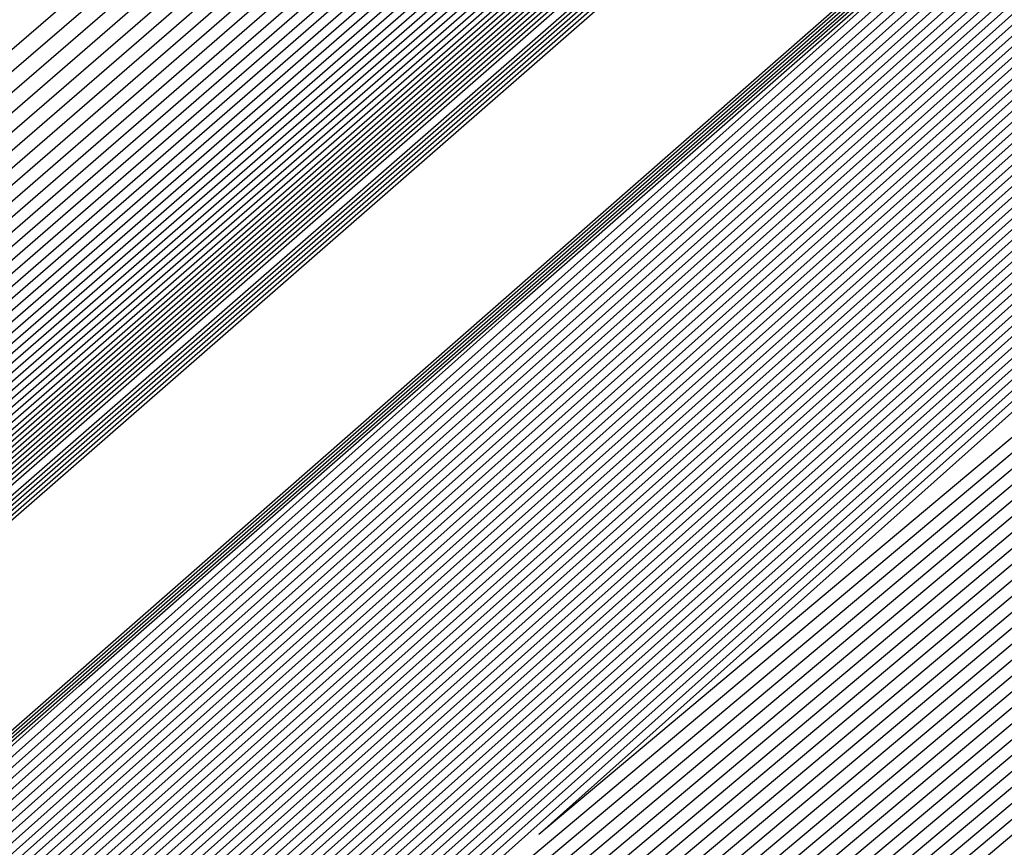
# Model space of a CAD drawing. Extents: x 3249832 to 3255657, y 13789405 to 13793316.
# Tile 687 of 1056: x 3253203.916 to 3253204.177, y 13791253.551 to 13791253.771. Entities that reach past the tile are written whole.
import ezdxf

# ---------------------------------------------------------------- set-up
doc = ezdxf.new("R2010")
doc.units = 0
doc.header["$LTSCALE"] = 100
doc.header["$MEASUREMENT"] = 0
for name, color, linetype in [('GRATIO_03231_CON', 1, 'CONTINUOUS'), ('GRATIO_0323_ICON', 1, 'CONTINUOUS'), ('TARGETS_EAST', 7, 'CONTINUOUS')]:
    doc.layers.add(name, color=color, linetype=linetype)

# ---------------------------------------------------------------- blocks, each defined once
blk = doc.blocks.new('Gratio_032316_contours')
at = {"layer": 'GRATIO_03231_CON', "color": 1, "linetype": 'Continuous', "flags": 128}
for points in [[(3253179.55027, 13791232.39503), (3253186.87441, 13791238.77001), (3253201.4775, 13791251.51898), (3253219.20823, 13791267.00714), (3253234.45763, 13791280.32933), (3253243.00028, 13791287.79153), (3253246.14511, 13791290.5444), (3253246.5846, 13791290.94974), (3253247.02187, 13791291.379), (3253250.20254, 13791294.24212), (3253258.88285, 13791301.95866), (3253274.44262, 13791315.73867), (3253292.7559, 13791331.95413), (3253308.32028, 13791345.76753)], [(3253180.16544, 13791232.93802), (3253187.28488, 13791239.13155), (3253201.72516, 13791251.73678), (3253219.33902, 13791267.12228), (3253234.51314, 13791280.37862), (3253243.01644, 13791287.80647), (3253246.14668, 13791290.54676), (3253246.58389, 13791290.95054), (3253247.01645, 13791291.37639), (3253250.16633, 13791294.21318), (3253258.7639, 13791301.85732), (3253274.17605, 13791315.50724), (3253292.31584, 13791331.56933), (3253307.73285, 13791345.25198)], [(3253180.78061, 13791233.481), (3253187.69534, 13791239.49309), (3253201.97282, 13791251.95458), (3253219.46981, 13791267.23741), (3253234.56866, 13791280.42791), (3253243.03259, 13791287.8214), (3253246.14825, 13791290.54912), (3253246.58317, 13791290.95133), (3253247.01103, 13791291.37378), (3253250.13013, 13791294.18424), (3253258.64495, 13791301.75599), (3253273.90947, 13791315.27582), (3253291.87577, 13791331.18453), (3253307.14542, 13791344.73643)], [(3253181.39578, 13791234.02399), (3253188.1058, 13791239.85463), (3253202.22048, 13791252.17237), (3253219.6006, 13791267.35254), (3253234.62418, 13791280.4772), (3253243.04874, 13791287.83633), (3253246.14982, 13791290.55149), (3253246.58246, 13791290.95213), (3253247.00561, 13791291.37117), (3253250.09393, 13791294.15529), (3253258.526, 13791301.65465), (3253273.6429, 13791315.0444), (3253291.4357, 13791330.79973), (3253306.55799, 13791344.22088)], [(3253182.62612, 13791235.10996), (3253188.92672, 13791240.5777), (3253202.71581, 13791252.60797), (3253219.86218, 13791267.58281), (3253234.73522, 13791280.57579), (3253243.08105, 13791287.8662), (3253246.15297, 13791290.55621), (3253246.58103, 13791290.95372), (3253246.99477, 13791291.36594), (3253250.02153, 13791294.09741), (3253258.2881, 13791301.45198), (3253273.10975, 13791314.58156), (3253290.55557, 13791330.03014), (3253305.38313, 13791343.18978)], [(3253183.24129, 13791235.65295), (3253189.33718, 13791240.93924), (3253202.96347, 13791252.82577), (3253219.99297, 13791267.69794), (3253234.79073, 13791280.62508), (3253243.0972, 13791287.88113), (3253246.15454, 13791290.55858), (3253246.58032, 13791290.95452), (3253246.98935, 13791291.36333), (3253249.98532, 13791294.06847), (3253258.16915, 13791301.35065), (3253272.84317, 13791314.35013), (3253290.11551, 13791329.64534), (3253304.7957, 13791342.67423)], [(3253189.74764, 13791241.30078), (3253203.21113, 13791253.04357), (3253220.12376, 13791267.81308), (3253234.84625, 13791280.67437), (3253243.11336, 13791287.89607), (3253246.15611, 13791290.56094), (3253246.57961, 13791290.95531), (3253246.98393, 13791291.36072), (3253249.94912, 13791294.03953), (3253258.05019, 13791301.24931), (3253272.5766, 13791314.11871), (3253289.67544, 13791329.26055), (3253304.20827, 13791342.15868)], [(3253190.1581, 13791241.66232), (3253203.45879, 13791253.26136), (3253220.25455, 13791267.92821), (3253234.90177, 13791280.72366), (3253243.12951, 13791287.911), (3253246.15768, 13791290.5633), (3253246.57889, 13791290.95611), (3253246.97851, 13791291.35811), (3253249.91292, 13791294.01058), (3253257.93124, 13791301.14798), (3253272.31002, 13791313.88729), (3253289.23538, 13791328.87575), (3253303.62084, 13791341.64313)], [(3253190.97902, 13791242.38539), (3253203.95411, 13791253.69696), (3253220.51613, 13791268.15847), (3253235.01281, 13791280.82224), (3253243.16182, 13791287.94087), (3253246.16082, 13791290.56803), (3253246.57747, 13791290.9577), (3253246.96767, 13791291.35288), (3253249.84051, 13791293.9527), (3253257.69334, 13791300.94531), (3253271.77687, 13791313.42445), (3253288.35525, 13791328.10615), (3253302.44598, 13791340.61203)], [(3253191.38948, 13791242.74693), (3253204.20177, 13791253.91476), (3253220.64692, 13791268.27361), (3253235.06832, 13791280.87154), (3253243.17797, 13791287.9558), (3253246.1624, 13791290.57039), (3253246.57675, 13791290.9585), (3253246.96225, 13791291.35027), (3253249.80431, 13791293.92376), (3253257.57439, 13791300.84397), (3253271.51029, 13791313.19303), (3253287.91518, 13791327.72135), (3253301.85855, 13791340.09648)], [(3253191.79994, 13791243.10847), (3253204.44943, 13791254.13256), (3253220.77772, 13791268.38874), (3253235.12384, 13791280.92083), (3253243.19412, 13791287.97073), (3253246.16397, 13791290.57276), (3253246.57604, 13791290.95929), (3253246.95683, 13791291.34766), (3253249.76811, 13791293.89481), (3253257.45544, 13791300.74264), (3253271.24372, 13791312.9616), (3253287.47511, 13791327.33655), (3253301.27112, 13791339.58093)], [(3253192.2104, 13791243.47001), (3253204.69709, 13791254.35035), (3253220.90851, 13791268.50387), (3253235.17936, 13791280.97012), (3253243.21028, 13791287.98567), (3253246.16554, 13791290.57512), (3253246.57533, 13791290.96009), (3253246.95142, 13791291.34505), (3253249.73191, 13791293.86587), (3253257.33649, 13791300.6413), (3253270.97714, 13791312.73018), (3253287.03505, 13791326.95176), (3253300.68369, 13791339.06538)], [(3253193.03132, 13791244.19308), (3253205.19242, 13791254.78595), (3253221.17009, 13791268.73414), (3253235.29039, 13791281.0687), (3253243.24258, 13791288.01553), (3253246.16868, 13791290.57985), (3253246.5739, 13791290.96168), (3253246.94058, 13791291.33982), (3253249.6595, 13791293.80799), (3253257.09858, 13791300.43863), (3253270.44399, 13791312.26734), (3253286.15492, 13791326.18216), (3253299.50883, 13791338.03428)], [(3253193.44178, 13791244.55462), (3253205.44008, 13791255.00375), (3253221.30088, 13791268.84927), (3253235.34591, 13791281.11799), (3253243.25874, 13791288.03047), (3253246.17025, 13791290.58221), (3253246.57319, 13791290.96248), (3253246.93516, 13791291.33721), (3253249.6233, 13791293.77904), (3253256.97963, 13791300.3373), (3253270.17741, 13791312.03592), (3253285.71485, 13791325.79737), (3253298.92139, 13791337.51873)], [(3253193.85224, 13791244.91616), (3253205.68774, 13791255.22155), (3253221.43167, 13791268.9644), (3253235.40143, 13791281.16728), (3253243.27489, 13791288.0454), (3253246.17182, 13791290.58457), (3253246.57247, 13791290.96327), (3253246.92974, 13791291.3346), (3253249.5871, 13791293.7501), (3253256.86068, 13791300.23596), (3253269.91084, 13791311.8045), (3253285.27479, 13791325.41257), (3253298.33396, 13791337.00318)], [(3253194.2627, 13791245.2777), (3253205.9354, 13791255.43934), (3253221.56246, 13791269.07954), (3253235.45695, 13791281.21658), (3253243.29104, 13791288.06033), (3253246.17339, 13791290.58694), (3253246.57176, 13791290.96407), (3253246.92432, 13791291.33198), (3253249.55089, 13791293.72116), (3253256.74173, 13791300.13463), (3253269.64426, 13791311.57307), (3253284.83472, 13791325.02777), (3253297.74653, 13791336.48763)], [(3253195.08362, 13791246.00077), (3253206.43072, 13791255.87494), (3253221.82404, 13791269.3098), (3253235.56798, 13791281.31516), (3253243.32335, 13791288.0902), (3253246.17654, 13791290.59166), (3253246.57033, 13791290.96566), (3253246.91348, 13791291.32676), (3253249.47849, 13791293.66327), (3253256.50383, 13791299.93196), (3253269.11111, 13791311.11023), (3253283.95459, 13791324.25817), (3253296.57167, 13791335.45653)], [(3253195.49408, 13791246.36231), (3253206.67838, 13791256.09274), (3253221.95483, 13791269.42494), (3253235.6235, 13791281.36445), (3253243.3395, 13791288.10513), (3253246.17811, 13791290.59402), (3253246.56962, 13791290.96646), (3253246.90806, 13791291.32415), (3253249.44229, 13791293.63433), (3253256.38488, 13791299.83062), (3253268.84454, 13791310.87881), (3253283.51452, 13791323.87338), (3253295.98424, 13791334.94098)], [(3253195.90454, 13791246.72385), (3253206.92604, 13791256.31054), (3253222.08562, 13791269.54007), (3253235.67902, 13791281.41374), (3253243.35566, 13791288.12007), (3253246.17968, 13791290.59639), (3253246.56891, 13791290.96725), (3253246.90264, 13791291.32154), (3253249.40609, 13791293.60539), (3253256.26593, 13791299.72929), (3253268.57796, 13791310.64739), (3253283.07446, 13791323.48858), (3253295.39681, 13791334.42543)], [(3253196.31501, 13791247.08539), (3253207.1737, 13791256.52833), (3253222.21641, 13791269.6552), (3253235.73454, 13791281.46303), (3253243.37181, 13791288.135), (3253246.18125, 13791290.59875), (3253246.56819, 13791290.96805), (3253246.89722, 13791291.31892), (3253249.36988, 13791293.57645), (3253256.14697, 13791299.62795), (3253268.31138, 13791310.41597), (3253282.63439, 13791323.10378), (3253294.80938, 13791333.90988)], [(3253197.13593, 13791247.80846), (3253207.66903, 13791256.96393), (3253222.47799, 13791269.88547), (3253235.84557, 13791281.56162), (3253243.40412, 13791288.16487), (3253246.18439, 13791290.60348), (3253246.56677, 13791290.96964), (3253246.88638, 13791291.3137), (3253249.29748, 13791293.51856), (3253255.90907, 13791299.42528), (3253267.77823, 13791309.95312), (3253281.75426, 13791322.33419), (3253293.63452, 13791332.87878)], [(3253197.54639, 13791248.17), (3253207.91669, 13791257.18173), (3253222.60878, 13791270.0006), (3253235.90109, 13791281.61091), (3253243.42027, 13791288.1798), (3253246.18596, 13791290.60584), (3253246.56605, 13791290.97044), (3253246.88096, 13791291.31109), (3253249.26128, 13791293.48962), (3253255.79012, 13791299.32395), (3253267.51166, 13791309.7217), (3253281.31419, 13791321.94939), (3253293.04709, 13791332.36323), (3253299.24948, 13791337.92415)], [(3253197.95685, 13791248.53154), (3253208.16435, 13791257.39953), (3253222.73957, 13791270.11573), (3253235.95661, 13791281.6602), (3253243.43643, 13791288.19473), (3253246.18754, 13791290.6082), (3253246.56534, 13791290.97123), (3253246.87554, 13791291.30847), (3253249.22507, 13791293.46068), (3253255.67117, 13791299.22261), (3253267.24508, 13791309.49028), (3253280.87413, 13791321.56459), (3253292.45966, 13791331.84768), (3253298.58416, 13791337.33876)], [(3253198.36731, 13791248.89308), (3253208.41201, 13791257.61732), (3253222.87037, 13791270.23087), (3253236.01213, 13791281.70949), (3253243.45258, 13791288.20967), (3253246.18911, 13791290.61057), (3253246.56463, 13791290.97203), (3253246.87012, 13791291.30586), (3253249.18887, 13791293.43173), (3253255.55222, 13791299.12128), (3253266.9785, 13791309.25886), (3253280.43407, 13791321.17979), (3253291.87223, 13791331.33213), (3253297.91884, 13791336.75338)], [(3253199.18823, 13791249.61615), (3253208.90733, 13791258.05292), (3253223.13195, 13791270.46113), (3253236.12316, 13791281.80807), (3253243.48489, 13791288.23953), (3253246.19225, 13791290.61529), (3253246.5632, 13791290.97362), (3253246.85928, 13791291.30064), (3253249.11647, 13791293.37385), (3253255.31432, 13791298.91861), (3253266.44535, 13791308.79601), (3253279.55394, 13791320.4102), (3253290.69737, 13791330.30103), (3253296.5882, 13791335.58261)], [(3253199.59869, 13791249.97769), (3253209.15499, 13791258.27072), (3253223.26274, 13791270.57626), (3253236.17868, 13791281.85736), (3253243.50104, 13791288.25447), (3253246.19382, 13791290.61766), (3253246.56249, 13791290.97442), (3253246.85386, 13791291.29803), (3253249.08026, 13791293.34491), (3253255.19536, 13791298.81727), (3253266.17878, 13791308.56459), (3253279.11387, 13791320.0254), (3253290.10994, 13791329.78548), (3253295.92288, 13791334.99723)], [(3253200.00915, 13791250.33923), (3253209.40265, 13791258.48852), (3253223.39353, 13791270.6914), (3253236.2342, 13791281.90666), (3253243.51719, 13791288.2694), (3253246.19539, 13791290.62002), (3253246.56177, 13791290.97521), (3253246.84844, 13791291.29541), (3253249.04406, 13791293.31596), (3253255.07641, 13791298.71594), (3253265.9122, 13791308.33317), (3253278.6738, 13791319.6406), (3253289.52251, 13791329.26993), (3253295.25756, 13791334.41184)], [(3253200.41961, 13791250.70077), (3253209.65031, 13791258.70631), (3253223.52432, 13791270.80653), (3253236.28972, 13791281.95595), (3253243.53335, 13791288.28434), (3253246.19696, 13791290.62238), (3253246.56106, 13791290.97601), (3253246.84302, 13791291.2928), (3253249.00786, 13791293.28702), (3253254.95746, 13791298.6146), (3253265.64563, 13791308.10175), (3253278.23374, 13791319.25581), (3253288.93508, 13791328.75438), (3253294.59224, 13791333.82646)], [(3253201.24053, 13791251.42384), (3253210.14563, 13791259.14191), (3253223.7859, 13791271.0368), (3253236.40075, 13791282.05453), (3253243.56565, 13791288.3142), (3253246.20011, 13791290.62711), (3253246.55963, 13791290.9776), (3253246.83219, 13791291.28758), (3253248.93546, 13791293.22914), (3253254.71956, 13791298.41193), (3253265.11248, 13791307.63891), (3253277.35361, 13791318.48621), (3253287.76022, 13791327.72328), (3253293.2616, 13791332.65569)], [(3253201.65099, 13791251.78538), (3253210.3933, 13791259.35971), (3253223.91669, 13791271.15193), (3253236.45627, 13791282.10382), (3253243.58181, 13791288.32914), (3253246.20168, 13791290.62947), (3253246.55892, 13791290.9784), (3253246.82677, 13791291.28496), (3253248.89925, 13791293.20019), (3253254.60061, 13791298.3106), (3253264.8459, 13791307.40749), (3253276.91354, 13791318.10141), (3253287.17279, 13791327.20773)], [(3253215.27891, 13791264.12388), (3253208.32754, 13791257.89481), (3253202.31158, 13791252.48555), (3253202.06145, 13791252.14692), (3253210.64096, 13791259.57751), (3253224.04748, 13791271.26706)], [(3253216.27123, 13791264.99994), (3253209.15191, 13791258.62312), (3253202.92675, 13791253.02854), (3253202.47191, 13791252.50846), (3253210.88862, 13791259.7953), (3253224.17827, 13791271.38219)]]:
    blk.add_lwpolyline(points, dxfattribs=at)
at = {"layer": 'GRATIO_03231_CON', "color": 5, "linetype": 'Continuous', "flags": 128}
for points in [[(3253178.31993, 13791231.30905), (3253186.05349, 13791238.04694), (3253200.98218, 13791251.08338), (3253218.94665, 13791266.77688), (3253234.34659, 13791280.23075), (3253242.96798, 13791287.76167), (3253246.14197, 13791290.53967), (3253246.58603, 13791290.94815), (3253247.02107, 13791291.37394), (3253250.18182, 13791294.2177), (3253258.80647, 13791301.88356), (3253274.26937, 13791315.56557), (3253292.48955, 13791331.61762), (3253308.02221, 13791345.18354)], [(3253177.70476, 13791230.76607), (3253185.64303, 13791237.6854), (3253200.73452, 13791250.86558), (3253218.81586, 13791266.66175), (3253234.29107, 13791280.18146), (3253242.95182, 13791287.74673), (3253246.1404, 13791290.53731), (3253246.58674, 13791290.94735), (3253247.01436, 13791291.36584), (3253250.12102, 13791294.16091), (3253258.59804, 13791301.69555), (3253273.79626, 13791315.14336), (3253291.70456, 13791330.92064), (3253306.97134, 13791344.25434)], [(3253177.08958, 13791230.22308), (3253185.23257, 13791237.32386), (3253200.48686, 13791250.64779), (3253218.68507, 13791266.54661), (3253234.23556, 13791280.13216), (3253242.93567, 13791287.7318), (3253246.13883, 13791290.53495), (3253246.58745, 13791290.94656), (3253247.00766, 13791291.35773), (3253250.06022, 13791294.10413), (3253258.38961, 13791301.50754), (3253273.32314, 13791314.72115), (3253290.91956, 13791330.22366), (3253305.92046, 13791343.32515)], [(3253176.47441, 13791229.68009), (3253184.82211, 13791236.96232), (3253200.23919, 13791250.42999), (3253218.55428, 13791266.43148), (3253234.18004, 13791280.08287), (3253242.91952, 13791287.71687), (3253246.13725, 13791290.53258), (3253246.58817, 13791290.94576), (3253247.00095, 13791291.34963), (3253249.99942, 13791294.04734), (3253258.18118, 13791301.31953), (3253272.85003, 13791314.29894), (3253290.13456, 13791329.52668), (3253304.86958, 13791342.39595)], [(3253175.24407, 13791228.59412), (3253184.00119, 13791236.23925), (3253199.74387, 13791249.99439), (3253218.2927, 13791266.20121), (3253234.069, 13791279.98429), (3253242.88721, 13791287.687), (3253246.13411, 13791290.52786), (3253246.58959, 13791290.94417), (3253246.98754, 13791291.33342), (3253249.87782, 13791293.93376), (3253257.76432, 13791300.94351), (3253271.9038, 13791313.45451), (3253288.56457, 13791328.13272), (3253302.76783, 13791340.53756)], [(3253196.57706, 13791247.03615), (3253203.47105, 13791253.1938), (3253218.75951, 13791266.60126), (3253234.06971, 13791279.98413), (3253242.88772, 13791287.68662), (3253246.13462, 13791290.52731), (3253246.59031, 13791290.94338), (3253246.98083, 13791291.32532), (3253249.81702, 13791293.87697), (3253257.55589, 13791300.7555), (3253271.43068, 13791313.0323), (3253287.77957, 13791327.43574), (3253301.71695, 13791339.60837)], [(3253196.71057, 13791247.15254), (3253203.58621, 13791253.29381), (3253218.83398, 13791266.66558), (3253234.10345, 13791280.01283), (3253242.89801, 13791287.6948), (3253246.13636, 13791290.52784), (3253246.59102, 13791290.94258), (3253246.97413, 13791291.31721), (3253249.75622, 13791293.82018), (3253257.34746, 13791300.56749), (3253270.95757, 13791312.61009), (3253286.99457, 13791326.73875), (3253300.66608, 13791338.67918)], [(3253196.84408, 13791247.26894), (3253203.70137, 13791253.39382), (3253218.90845, 13791266.7299), (3253234.13718, 13791280.04153), (3253242.9083, 13791287.70297), (3253246.13809, 13791290.52836), (3253246.59174, 13791290.94178), (3253246.96742, 13791291.30911), (3253249.69542, 13791293.76339), (3253257.13903, 13791300.37948), (3253270.48445, 13791312.18788), (3253286.20957, 13791326.04177), (3253299.6152, 13791337.74998)], [(3253197.11109, 13791247.50174), (3253203.93169, 13791253.59384), (3253219.0574, 13791266.85855), (3253234.20465, 13791280.09892), (3253242.92888, 13791287.71932), (3253246.14156, 13791290.52941), (3253246.59316, 13791290.94019), (3253246.95401, 13791291.2929), (3253249.57383, 13791293.64981), (3253256.72217, 13791300.00346), (3253269.53822, 13791311.34346), (3253284.63958, 13791324.64781), (3253297.51345, 13791335.89159)], [(3253197.2446, 13791247.61813), (3253204.04685, 13791253.69384), (3253219.13187, 13791266.92287), (3253234.23839, 13791280.12762), (3253242.93918, 13791287.72749), (3253246.1433, 13791290.52994), (3253246.59388, 13791290.9394), (3253246.9473, 13791291.28479), (3253249.51303, 13791293.59302), (3253256.51374, 13791299.81545), (3253269.06511, 13791310.92125), (3253283.85458, 13791323.95083), (3253296.46257, 13791334.9624)], [(3253197.37811, 13791247.73453), (3253204.16201, 13791253.79385), (3253219.20635, 13791266.98719), (3253234.27212, 13791280.15631), (3253242.94947, 13791287.73567), (3253246.14503, 13791290.53046), (3253246.59459, 13791290.9386), (3253246.9406, 13791291.27669), (3253249.45223, 13791293.53623), (3253256.30531, 13791299.62744), (3253268.59199, 13791310.49904), (3253283.06958, 13791323.25385), (3253295.41169, 13791334.0332)], [(3253197.51162, 13791247.85093), (3253204.27717, 13791253.89386), (3253219.28082, 13791267.05151), (3253234.30586, 13791280.18501), (3253242.95976, 13791287.74384), (3253246.14676, 13791290.53099), (3253246.5953, 13791290.9378), (3253246.93389, 13791291.26859), (3253249.39143, 13791293.47944), (3253256.09688, 13791299.43942), (3253268.11888, 13791310.07683), (3253282.28459, 13791322.55687), (3253294.36082, 13791333.10401)], [(3253197.77863, 13791248.08372), (3253204.50749, 13791254.09388), (3253219.42977, 13791267.18016), (3253234.37333, 13791280.2424), (3253242.98034, 13791287.76019), (3253246.15023, 13791290.53204), (3253246.59673, 13791290.93621), (3253246.92048, 13791291.25238), (3253249.26983, 13791293.36586), (3253255.68002, 13791299.0634), (3253267.17265, 13791309.2324), (3253280.71459, 13791321.16291), (3253292.25906, 13791331.24562), (3253298.86322, 13791336.86351)], [(3253197.91214, 13791248.20012), (3253204.62265, 13791254.19388), (3253219.50424, 13791267.24448), (3253234.40706, 13791280.2711), (3253242.99064, 13791287.76837), (3253246.15197, 13791290.53257), (3253246.59744, 13791290.93542), (3253246.91378, 13791291.24427), (3253249.20903, 13791293.30907), (3253255.47159, 13791298.87539), (3253266.69953, 13791308.81019), (3253279.9296, 13791320.46593), (3253291.20819, 13791330.31643), (3253297.66843, 13791335.81202)], [(3253198.04565, 13791248.31651), (3253204.73781, 13791254.29389), (3253219.57872, 13791267.3088), (3253234.4408, 13791280.2998), (3253243.00093, 13791287.77654), (3253246.1537, 13791290.53309), (3253246.59816, 13791290.93462), (3253246.90707, 13791291.23617), (3253249.14823, 13791293.25228), (3253255.26316, 13791298.68738), (3253266.22642, 13791308.38798), (3253279.1446, 13791319.76895), (3253290.15731, 13791329.38723), (3253296.47364, 13791334.76054)], [(3253198.17916, 13791248.43291), (3253204.85297, 13791254.3939), (3253219.65319, 13791267.37312), (3253234.47453, 13791280.32849), (3253243.01122, 13791287.78471), (3253246.15544, 13791290.53362), (3253246.59887, 13791290.93382), (3253246.90036, 13791291.22806), (3253249.08743, 13791293.19549), (3253255.05473, 13791298.49937), (3253265.7533, 13791307.96577), (3253278.3596, 13791319.07197), (3253289.10643, 13791328.45804), (3253295.27885, 13791333.70905)], [(3253198.44617, 13791248.6657), (3253205.08329, 13791254.59392), (3253219.80214, 13791267.50177), (3253234.542, 13791280.38589), (3253243.0318, 13791287.80106), (3253246.15891, 13791290.53467), (3253246.6003, 13791290.93223), (3253246.88695, 13791291.21186), (3253248.96583, 13791293.08191), (3253254.63787, 13791298.12335), (3253264.80707, 13791307.12135), (3253276.7896, 13791317.678), (3253287.00468, 13791326.59965), (3253292.88927, 13791331.60608), (3253295.95133, 13791334.07094)], [(3253198.57968, 13791248.7821), (3253205.19845, 13791254.69392), (3253219.87661, 13791267.56609), (3253234.57574, 13791280.41459), (3253243.04209, 13791287.80924), (3253246.16064, 13791290.53519), (3253246.60101, 13791290.93144), (3253246.88025, 13791291.20375), (3253248.90503, 13791293.02512), (3253254.42944, 13791297.93534), (3253264.33396, 13791306.69914), (3253276.00461, 13791316.98102), (3253285.9538, 13791325.67045), (3253291.69448, 13791330.55459), (3253294.7416, 13791333.01142)], [(3253198.71319, 13791248.8985), (3253205.31361, 13791254.79393), (3253219.95108, 13791267.63041), (3253234.60947, 13791280.44328), (3253243.05239, 13791287.81741), (3253246.16237, 13791290.53572), (3253246.60172, 13791290.93064), (3253246.87354, 13791291.19565), (3253248.84423, 13791292.96834), (3253254.22101, 13791297.74733), (3253263.86084, 13791306.27693), (3253275.21961, 13791316.28404), (3253284.90293, 13791324.74126), (3253290.49969, 13791329.50311), (3253293.53187, 13791331.9519)], [(3253198.8467, 13791249.0149), (3253205.42877, 13791254.89394), (3253220.02556, 13791267.69473), (3253234.64321, 13791280.47198), (3253243.06268, 13791287.82558), (3253246.16411, 13791290.53624), (3253246.60244, 13791290.92984), (3253246.86684, 13791291.18754), (3253248.78343, 13791292.91155), (3253254.01258, 13791297.55932), (3253263.38773, 13791305.85472), (3253274.43461, 13791315.58706), (3253283.85205, 13791323.81207), (3253289.3049, 13791328.45162), (3253292.32214, 13791330.89237), (3253295.39879, 13791333.38715)], [(3253199.11371, 13791249.24769), (3253205.65909, 13791255.09396), (3253220.17451, 13791267.82338), (3253234.71068, 13791280.52937), (3253243.08326, 13791287.84193), (3253246.16758, 13791290.53729), (3253246.60386, 13791290.92825), (3253246.85342, 13791291.17133), (3253248.66183, 13791292.79797), (3253253.59572, 13791297.1833), (3253262.4415, 13791305.01029), (3253272.86462, 13791314.1931), (3253281.7503, 13791321.95368), (3253286.91532, 13791326.34865), (3253289.90268, 13791328.77333), (3253293.18693, 13791331.45768)], [(3253199.24722, 13791249.36409), (3253205.77425, 13791255.19397), (3253220.24898, 13791267.8877), (3253234.74441, 13791280.55807), (3253243.09355, 13791287.85011), (3253246.16931, 13791290.53782), (3253246.60458, 13791290.92746), (3253246.84672, 13791291.16323), (3253248.60103, 13791292.74118), (3253253.38729, 13791296.99529), (3253261.96839, 13791304.58808), (3253272.07962, 13791313.49612), (3253280.69942, 13791321.02448), (3253285.72053, 13791325.29717), (3253288.69295, 13791327.71381), (3253292.081, 13791330.49295), (3253297.61917, 13791335.1971)], [(3253199.38073, 13791249.48048), (3253205.88941, 13791255.29397), (3253220.32345, 13791267.95202), (3253234.77815, 13791280.58677), (3253243.10385, 13791287.85828), (3253246.17105, 13791290.53834), (3253246.60529, 13791290.92666), (3253246.84001, 13791291.15513), (3253248.54023, 13791292.68439), (3253253.17886, 13791296.80728), (3253261.49527, 13791304.16587), (3253271.29462, 13791312.79914), (3253279.64854, 13791320.09529), (3253284.52574, 13791324.24568), (3253287.48322, 13791326.65429), (3253290.97507, 13791329.52822), (3253296.71525, 13791334.41022)], [(3253199.51424, 13791249.59688), (3253206.00457, 13791255.39398), (3253220.39793, 13791268.01634), (3253234.81188, 13791280.61546), (3253243.11414, 13791287.86646), (3253246.17278, 13791290.53887), (3253246.606, 13791290.92586), (3253246.83331, 13791291.14702), (3253248.47943, 13791292.6276), (3253252.97044, 13791296.61927), (3253261.02215, 13791303.74366), (3253270.50962, 13791312.10216), (3253278.59767, 13791319.16609), (3253283.33095, 13791323.1942), (3253286.27349, 13791325.59476), (3253289.86914, 13791328.56348), (3253295.81132, 13791333.62334)], [(3253199.78125, 13791249.82967), (3253206.23489, 13791255.594), (3253220.54687, 13791268.14499), (3253234.87935, 13791280.67286), (3253243.13472, 13791287.8828), (3253246.17625, 13791290.53992), (3253246.60743, 13791290.92427), (3253246.8199, 13791291.13081), (3253248.35784, 13791292.51402), (3253252.55358, 13791296.24325), (3253260.07593, 13791302.89924), (3253268.93963, 13791310.70819), (3253276.49591, 13791317.3077), (3253280.94137, 13791321.09123), (3253283.85403, 13791323.47572), (3253287.65728, 13791326.63402), (3253294.00347, 13791332.04958)], [(3253199.91476, 13791249.94607), (3253206.35005, 13791255.69401), (3253220.62135, 13791268.20931), (3253234.91309, 13791280.70156), (3253243.14501, 13791287.89098), (3253246.17798, 13791290.54045), (3253246.60814, 13791290.92348), (3253246.81319, 13791291.12271), (3253248.29704, 13791292.45723), (3253252.34515, 13791296.05524), (3253259.60281, 13791302.47703), (3253268.15463, 13791310.01121), (3253275.44504, 13791316.37851), (3253279.74658, 13791320.03974), (3253282.6443, 13791322.4162), (3253286.55135, 13791325.66929), (3253293.09954, 13791331.2627), (3253300.79521, 13791337.86923)], [(3253200.04827, 13791250.06247), (3253206.46521, 13791255.79401), (3253220.69582, 13791268.27363), (3253234.94682, 13791280.73025), (3253243.15531, 13791287.89915), (3253246.17972, 13791290.54097), (3253246.60886, 13791290.92268), (3253246.80649, 13791291.1146), (3253248.23624, 13791292.40044), (3253252.13672, 13791295.86723), (3253259.1297, 13791302.05482), (3253267.36963, 13791309.31423), (3253274.39416, 13791315.44932), (3253278.55179, 13791318.98826), (3253281.43456, 13791321.35667), (3253285.44542, 13791324.70455), (3253292.19561, 13791330.47582), (3253300.12972, 13791337.29016)], [(3253200.18178, 13791250.17887), (3253206.58037, 13791255.89402), (3253220.77029, 13791268.33795), (3253234.98056, 13791280.75895), (3253243.1656, 13791287.90733), (3253246.18145, 13791290.5415), (3253246.60957, 13791290.92188), (3253246.79978, 13791291.1065), (3253248.17544, 13791292.34365), (3253251.92829, 13791295.67922), (3253258.65658, 13791301.63261), (3253266.58464, 13791308.61725), (3253273.34328, 13791314.52012), (3253277.357, 13791317.93677), (3253280.22483, 13791320.29715), (3253284.33949, 13791323.73982), (3253291.29169, 13791329.68894), (3253299.46423, 13791336.71108)], [(3253200.44879, 13791250.41166), (3253206.81069, 13791256.09404), (3253220.91924, 13791268.4666), (3253235.04803, 13791280.81634), (3253243.18618, 13791287.92368), (3253246.18492, 13791290.54255), (3253246.611, 13791290.92029), (3253246.78637, 13791291.09029), (3253248.05384, 13791292.23007), (3253251.51143, 13791295.3032), (3253257.71035, 13791300.78818), (3253265.01464, 13791307.22329), (3253271.24153, 13791312.66173), (3253274.96742, 13791315.8338), (3253277.80537, 13791318.17811), (3253282.12763, 13791321.81036), (3253289.48383, 13791328.11518), (3253298.13324, 13791335.55292)], [(3253200.5823, 13791250.52806), (3253206.92586, 13791256.19405), (3253220.99372, 13791268.53092), (3253235.08176, 13791280.84504), (3253243.19647, 13791287.93185), (3253246.18666, 13791290.54307), (3253246.61171, 13791290.9195), (3253246.77966, 13791291.08219), (3253247.99304, 13791292.17328), (3253251.303, 13791295.11519), (3253257.23724, 13791300.36597), (3253264.22964, 13791306.52631), (3253270.19065, 13791311.73254), (3253273.77263, 13791314.78231), (3253276.59564, 13791317.11859), (3253281.0217, 13791320.84562), (3253288.57991, 13791327.3283), (3253297.46775, 13791334.97385)], [(3253200.71581, 13791250.64445), (3253207.04102, 13791256.29406), (3253221.06819, 13791268.59524), (3253235.1155, 13791280.87374), (3253243.20676, 13791287.94002), (3253246.18839, 13791290.5436), (3253246.61242, 13791290.9187), (3253246.77296, 13791291.07408), (3253247.93224, 13791292.11649), (3253251.09457, 13791294.92718), (3253256.76412, 13791299.94376), (3253263.44465, 13791305.82933), (3253269.13978, 13791310.80334), (3253272.57784, 13791313.73083), (3253275.38591, 13791316.05906), (3253279.91577, 13791319.88089), (3253287.67598, 13791326.54142), (3253296.80226, 13791334.39477)], [(3253300.36389, 13791336.79504), (3253287.00972, 13791325.03648), (3253271.25136, 13791311.25138), (3253257.82555, 13791299.5678), (3253250.2891, 13791293.07711), (3253247.47903, 13791290.72377), (3253247.05241, 13791290.41554), (3253246.62478, 13791290.04418), (3253243.64562, 13791287.43739), (3253235.52285, 13791280.4069), (3253221.38085, 13791268.2368), (3253207.20967, 13791256.10068), (3253200.71581, 13791250.64445)], [(3253200.84932, 13791250.76085), (3253207.15618, 13791256.39406), (3253221.14266, 13791268.65956), (3253235.14923, 13791280.90243), (3253243.21706, 13791287.9482), (3253246.19012, 13791290.54412), (3253246.61314, 13791290.9179), (3253246.76625, 13791291.06598), (3253247.87144, 13791292.0597), (3253250.88614, 13791294.73917), (3253256.29101, 13791299.52155), (3253262.65965, 13791305.13235), (3253268.0889, 13791309.87415), (3253271.38305, 13791312.67934), (3253274.17618, 13791314.99954), (3253278.80984, 13791318.91616), (3253286.77206, 13791325.75454), (3253296.13677, 13791333.81569)], [(3253300.11137, 13791336.57721), (3253286.82022, 13791324.87415), (3253271.13619, 13791311.15416), (3253257.77363, 13791299.52586), (3253250.27256, 13791293.06603), (3253247.47556, 13791290.72403), (3253247.05088, 13791290.41734), (3253246.62461, 13791290.04691), (3253243.65427, 13791287.44745), (3253235.55525, 13791280.43714), (3253221.45437, 13791268.30222), (3253207.32434, 13791256.20125), (3253200.84931, 13791250.76085)], [(3253201.11633, 13791250.99365), (3253207.3865, 13791256.59408), (3253221.29161, 13791268.78821), (3253235.2167, 13791280.95983), (3253243.23764, 13791287.96455), (3253246.19359, 13791290.54517), (3253246.61456, 13791290.91631), (3253246.75284, 13791291.04977), (3253247.74984, 13791291.94612), (3253250.46928, 13791294.36315), (3253255.34478, 13791298.67713), (3253261.08965, 13791303.73839), (3253265.98715, 13791308.01576), (3253268.99347, 13791310.57637), (3253271.75672, 13791312.8805), (3253276.59798, 13791316.9867), (3253284.9642, 13791324.18078), (3253294.80578, 13791332.65754)], [(3253299.60633, 13791336.14153), (3253286.44122, 13791324.54949), (3253270.90586, 13791310.95971), (3253257.6698, 13791299.44197), (3253250.23947, 13791293.04388), (3253247.46862, 13791290.72454), (3253247.04781, 13791290.42093), (3253246.62426, 13791290.05237), (3253243.67158, 13791287.46757), (3253235.62004, 13791280.49761), (3253221.60141, 13791268.43306), (3253207.55367, 13791256.4024), (3253201.11633, 13791250.99364)], [(3253201.24984, 13791251.11004), (3253207.50166, 13791256.69409), (3253221.36608, 13791268.85253), (3253235.25044, 13791280.98852), (3253243.24793, 13791287.97272), (3253246.19533, 13791290.5457), (3253246.61528, 13791290.91552), (3253246.74613, 13791291.04167), (3253247.68904, 13791291.88933), (3253250.26085, 13791294.17514), (3253254.87166, 13791298.25492), (3253260.30466, 13791303.04141), (3253264.93627, 13791307.08657), (3253267.79868, 13791309.52489), (3253270.54699, 13791311.82097), (3253275.49205, 13791316.02196), (3253284.06028, 13791323.3939), (3253294.14029, 13791332.07846)], [(3253299.35381, 13791335.9237), (3253286.25172, 13791324.38716), (3253270.79069, 13791310.86249), (3253257.61789, 13791299.40003), (3253250.22293, 13791293.0328), (3253247.46514, 13791290.7248), (3253247.04628, 13791290.42273), (3253246.62408, 13791290.0551), (3253243.68024, 13791287.47763), (3253235.65243, 13791280.52785), (3253221.67493, 13791268.49847), (3253207.66834, 13791256.50298), (3253201.24984, 13791251.11004)], [(3253201.38335, 13791251.22644), (3253207.61682, 13791256.7941), (3253221.44056, 13791268.91685), (3253235.28417, 13791281.01722), (3253243.25822, 13791287.9809), (3253246.19706, 13791290.54622), (3253246.61599, 13791290.91472), (3253246.73943, 13791291.03356), (3253247.62824, 13791291.83254), (3253250.05242, 13791293.98713), (3253254.39855, 13791297.83271), (3253259.51966, 13791302.34443), (3253263.88539, 13791306.15737), (3253266.60389, 13791308.4734), (3253269.33726, 13791310.76145), (3253274.38613, 13791315.05723), (3253283.15635, 13791322.60702), (3253293.4748, 13791331.49938)], [(3253299.10129, 13791335.70586), (3253286.06223, 13791324.22482), (3253270.67552, 13791310.76527), (3253257.56597, 13791299.35808), (3253250.20639, 13791293.02173), (3253247.46167, 13791290.72506), (3253247.04475, 13791290.42453), (3253246.62391, 13791290.05783), (3253243.68889, 13791287.4877), (3253235.68483, 13791280.55809), (3253221.74845, 13791268.56389), (3253207.783, 13791256.60355), (3253201.38335, 13791251.22644)], [(3253201.51686, 13791251.34284), (3253207.73198, 13791256.8941), (3253221.51503, 13791268.98117), (3253235.31791, 13791281.04592), (3253243.26852, 13791287.98907), (3253246.1988, 13791290.54675), (3253246.6167, 13791290.91393), (3253246.73272, 13791291.02546), (3253247.56744, 13791291.77576), (3253249.84399, 13791293.79912), (3253253.92543, 13791297.41049), (3253258.73466, 13791301.64744), (3253262.83452, 13791305.22818), (3253265.4091, 13791307.42192), (3253268.12753, 13791309.70193), (3253273.2802, 13791314.0925), (3253282.25242, 13791321.82014), (3253292.80931, 13791330.9203), (3253301.81088, 13791338.63068)], [(3253298.84877, 13791335.48803), (3253285.87273, 13791324.06249), (3253270.56035, 13791310.66805), (3253257.51405, 13791299.31614), (3253250.18984, 13791293.01065), (3253247.4582, 13791290.72532), (3253247.04322, 13791290.42633), (3253246.62373, 13791290.06056), (3253243.69755, 13791287.49776), (3253235.71722, 13791280.58833), (3253221.82197, 13791268.62931), (3253207.89767, 13791256.70413), (3253201.51686, 13791251.34284)], [(3253201.78387, 13791251.57563), (3253207.9623, 13791257.09412), (3253221.66398, 13791269.10982), (3253235.38538, 13791281.10331), (3253243.2891, 13791288.00542), (3253246.20227, 13791290.5478), (3253246.61813, 13791290.91233), (3253246.71931, 13791291.00925), (3253247.44584, 13791291.66218), (3253249.42713, 13791293.4231), (3253252.9792, 13791296.56607), (3253257.16467, 13791300.25348), (3253260.73276, 13791303.36979), (3253263.01952, 13791305.31895), (3253265.70807, 13791307.58288), (3253271.06834, 13791312.16303), (3253280.44457, 13791320.24638), (3253291.47832, 13791329.76215), (3253300.88547, 13791337.82513)], [(3253298.34373, 13791335.05235), (3253285.49373, 13791323.73782), (3253270.33006, 13791310.47357), (3253257.41034, 13791299.23211), (3253250.15702, 13791292.9882), (3253247.45165, 13791290.72536), (3253247.04061, 13791290.42937), (3253246.62378, 13791290.06555), (3253243.71512, 13791287.51757), (3253235.78213, 13791280.64867), (3253221.96904, 13791268.7601), (3253208.127, 13791256.90528), (3253201.78387, 13791251.57563)], [(3253201.91738, 13791251.69203), (3253208.07746, 13791257.19413), (3253221.73845, 13791269.17414), (3253235.41911, 13791281.13201), (3253243.29939, 13791288.01359), (3253246.204, 13791290.54832), (3253246.61884, 13791290.91154), (3253246.71261, 13791291.00114), (3253247.38504, 13791291.60539), (3253249.2187, 13791293.23509), (3253252.50609, 13791296.14386), (3253256.37967, 13791299.5565), (3253259.68189, 13791302.44059), (3253261.82473, 13791304.26746), (3253264.49834, 13791306.52336), (3253269.96241, 13791311.1983), (3253279.54064, 13791319.4595), (3253290.81283, 13791329.18307), (3253300.42277, 13791337.42236)], [(3253298.09121, 13791334.83452), (3253285.30424, 13791323.57548), (3253270.21493, 13791310.37629), (3253257.35856, 13791299.19), (3253250.14077, 13791292.97675), (3253247.44864, 13791290.72505), (3253247.03961, 13791290.4305), (3253246.62406, 13791290.06771), (3253243.72406, 13791287.52727), (3253235.81466, 13791280.67874), (3253222.0426, 13791268.82547), (3253208.24167, 13791257.00585), (3253201.91738, 13791251.69203)], [(3253202.05089, 13791251.80842), (3253208.19262, 13791257.29414), (3253221.81293, 13791269.23846), (3253235.45285, 13791281.16071), (3253243.30968, 13791288.02177), (3253246.20573, 13791290.54885), (3253246.61956, 13791290.91074), (3253246.7059, 13791290.99304), (3253247.32424, 13791291.5486), (3253249.01027, 13791293.04708), (3253252.03297, 13791295.72165), (3253255.59467, 13791298.85952), (3253258.63101, 13791301.5114), (3253260.62994, 13791303.21597), (3253263.28861, 13791305.46384), (3253268.85648, 13791310.23357), (3253278.63672, 13791318.67262), (3253290.14734, 13791328.60399), (3253299.96006, 13791337.01958)], [(3253297.83869, 13791334.61668), (3253285.11475, 13791323.41314), (3253270.09981, 13791310.27902), (3253257.30679, 13791299.14788), (3253250.12455, 13791292.96527), (3253247.44567, 13791290.72468), (3253247.03867, 13791290.43158), (3253246.62439, 13791290.06982), (3253243.73305, 13791287.53693), (3253235.8472, 13791280.70879), (3253222.11616, 13791268.89083), (3253208.35634, 13791257.10642), (3253202.05089, 13791251.80842)], [(3253222.18973, 13791268.9562), (3253208.47101, 13791257.20698), (3253202.18439, 13791251.92482), (3253202.18439, 13791251.92482), (3253208.30778, 13791257.39414), (3253221.8874, 13791269.30278)], [(3253222.33685, 13791269.08692), (3253208.70035, 13791257.40813), (3253202.45141, 13791252.15761), (3253202.45141, 13791252.15761), (3253208.5381, 13791257.59416), (3253222.03635, 13791269.43142)], [(3253222.41042, 13791269.15229), (3253208.81502, 13791257.50869), (3253202.58492, 13791252.27401), (3253202.58492, 13791252.27401), (3253208.65326, 13791257.69417), (3253222.11082, 13791269.49575)], [(3253222.48398, 13791269.21765), (3253208.92969, 13791257.60926), (3253202.71843, 13791252.39041), (3253202.71843, 13791252.39041), (3253208.76842, 13791257.79418), (3253222.18529, 13791269.56007)], [(3253222.55754, 13791269.28301), (3253209.04436, 13791257.70983), (3253202.85194, 13791252.50681), (3253202.85193, 13791252.50681), (3253208.88358, 13791257.89419), (3253222.25977, 13791269.62439)], [(3253222.70467, 13791269.41374), (3253209.2737, 13791257.91097), (3253203.11895, 13791252.7396), (3253203.11895, 13791252.7396), (3253209.1139, 13791258.0942), (3253222.40871, 13791269.75304)], [(3253222.77823, 13791269.4791), (3253209.38837, 13791258.01154), (3253203.25246, 13791252.856), (3253203.25246, 13791252.856), (3253209.22906, 13791258.19421), (3253222.48319, 13791269.81736)], [(3253222.8518, 13791269.54447), (3253209.50304, 13791258.11211), (3253203.38597, 13791252.97239), (3253203.38597, 13791252.97239), (3253209.34422, 13791258.29422), (3253222.55766, 13791269.88168)], [(3253222.92536, 13791269.60983), (3253209.61771, 13791258.21268), (3253203.51947, 13791253.08879), (3253203.51947, 13791253.08879), (3253209.45938, 13791258.39423), (3253222.63214, 13791269.946)], [(3253294.55593, 13791331.78482), (3253282.65133, 13791321.30274), (3253268.6032, 13791309.01445), (3253256.6338, 13791298.60027), (3253249.91373, 13791292.81609), (3253247.40711, 13791290.71997), (3253247.02638, 13791290.44557), (3253246.62867, 13791290.09727), (3253243.8498, 13791287.66252), (3253236.27025, 13791281.09954), (3253223.07249, 13791269.74056), (3253209.84706, 13791258.41382), (3253203.78649, 13791253.32159), (3253203.78649, 13791253.32159), (3253209.68971, 13791258.59423), (3253222.78114, 13791270.07458), (3253235.89161, 13791281.53353), (3253243.79641, 13791288.43297), (3253249.04881, 13791292.99861), (3253256.14655, 13791299.14707), (3253268.13516, 13791309.52901), (3253282.25127, 13791321.73092), (3253294.2793, 13791332.07331)], [(3253294.30341, 13791331.56698), (3253282.46184, 13791321.1404), (3253268.48808, 13791308.91717), (3253256.58203, 13791298.55815), (3253249.89752, 13791292.80461), (3253247.40414, 13791290.71961), (3253247.02543, 13791290.44664), (3253246.629, 13791290.09938), (3253243.85878, 13791287.67218), (3253236.30279, 13791281.1296), (3253223.14605, 13791269.80592), (3253209.96173, 13791258.51439), (3253203.92, 13791253.43798), (3253203.92, 13791253.43798), (3253209.80487, 13791258.69424), (3253222.85565, 13791270.13885), (3253235.92547, 13791281.56208), (3253243.80512, 13791288.43921), (3253249.03601, 13791292.98573), (3253256.09723, 13791299.1022), (3253268.02248, 13791309.42905), (3253282.06389, 13791321.56632), (3253294.02824, 13791331.85395)], [(3253294.05089, 13791331.34915), (3253282.27235, 13791320.97806), (3253268.37296, 13791308.8199), (3253256.53026, 13791298.51602), (3253249.8813, 13791292.79314), (3253247.40117, 13791290.71925), (3253247.02448, 13791290.44772), (3253246.62933, 13791290.10149), (3253243.86776, 13791287.68184), (3253236.33533, 13791281.15966), (3253223.21961, 13791269.87129), (3253210.0764, 13791258.61496), (3253204.05351, 13791253.55438), (3253204.05351, 13791253.55438), (3253209.92004, 13791258.79424), (3253222.93017, 13791270.20313), (3253235.95934, 13791281.59062), (3253243.81382, 13791288.44544), (3253249.02321, 13791292.97286), (3253256.04791, 13791299.05733), (3253267.90979, 13791309.32909), (3253281.87651, 13791321.40172), (3253293.77719, 13791331.63458)]]:
    blk.add_lwpolyline(points, dxfattribs=at)
at = {"layer": 'GRATIO_0323_ICON', "color": 7, "linetype": 'Continuous', "flags": 128}
for points in [[(3253175.85924, 13791229.13711), (3253184.41165, 13791236.60078), (3253199.99153, 13791250.21219), (3253218.42349, 13791266.31635), (3253234.12452, 13791280.03358), (3253242.90336, 13791287.70193), (3253246.13568, 13791290.53022), (3253246.58888, 13791290.94497), (3253246.99424, 13791291.34152), (3253249.93862, 13791293.99055), (3253257.97275, 13791301.13152), (3253272.37691, 13791313.87673), (3253289.34956, 13791328.8297), (3253303.81871, 13791341.46676)], [(3253182.01095, 13791234.56698), (3253188.51626, 13791240.21616), (3253202.46814, 13791252.39017), (3253219.73139, 13791267.46768), (3253234.6797, 13791280.5265), (3253243.0649, 13791287.85127), (3253246.1514, 13791290.55385), (3253246.58175, 13791290.95293), (3253247.00019, 13791291.36856), (3253250.05773, 13791294.12635), (3253258.40705, 13791301.55332), (3253273.37632, 13791314.81298), (3253290.99564, 13791330.41494), (3253305.97056, 13791343.70533)], [(3253196.97758, 13791247.38534), (3253203.81653, 13791253.49383), (3253218.98293, 13791266.79423), (3253234.17092, 13791280.07022), (3253242.91859, 13791287.71115), (3253246.13983, 13791290.52889), (3253246.59245, 13791290.94099), (3253246.96072, 13791291.301), (3253249.63462, 13791293.7066), (3253256.9306, 13791300.19147), (3253270.01134, 13791311.76567), (3253285.42458, 13791325.34479), (3253298.56432, 13791336.82079)], [(3253197.64512, 13791247.96732), (3253204.39233, 13791253.99387), (3253219.3553, 13791267.11584), (3253234.33959, 13791280.21371), (3253242.97005, 13791287.75202), (3253246.1485, 13791290.53152), (3253246.59602, 13791290.93701), (3253246.92719, 13791291.26048), (3253249.33063, 13791293.42265), (3253255.88845, 13791299.25141), (3253267.64576, 13791309.65462), (3253281.49959, 13791321.85989), (3253293.30994, 13791332.17482)], [(3253198.31266, 13791248.54931), (3253204.96813, 13791254.49391), (3253219.72766, 13791267.43745), (3253234.50827, 13791280.35719), (3253243.02151, 13791287.79289), (3253246.15717, 13791290.53414), (3253246.59958, 13791290.93303), (3253246.89366, 13791291.21996), (3253249.02663, 13791293.1387), (3253254.8463, 13791298.31136), (3253265.28019, 13791307.54356), (3253277.5746, 13791318.37498), (3253288.05556, 13791327.52884), (3253294.08406, 13791332.65756)], [(3253190.56856, 13791242.02386), (3253203.70645, 13791253.47916), (3253220.38534, 13791268.04334), (3253234.95729, 13791280.77295), (3253243.14566, 13791287.92593), (3253246.15925, 13791290.56567), (3253246.57818, 13791290.95691), (3253246.97309, 13791291.35549), (3253249.87672, 13791293.98164), (3253257.81229, 13791301.04664), (3253272.04344, 13791313.65587), (3253288.79531, 13791328.49095), (3253303.03341, 13791341.12758)], [(3253198.9802, 13791249.13129), (3253205.54393, 13791254.99395), (3253220.10003, 13791267.75905), (3253234.67694, 13791280.50068), (3253243.07297, 13791287.83376), (3253246.16584, 13791290.53677), (3253246.60315, 13791290.92905), (3253246.86013, 13791291.17944), (3253248.72263, 13791292.85476), (3253253.80415, 13791297.37131), (3253262.91461, 13791305.43251), (3253273.64961, 13791314.89008), (3253282.80117, 13791322.88287), (3253288.11011, 13791327.40014), (3253291.11241, 13791329.83285), (3253294.29286, 13791332.42241)], [(3253199.64774, 13791249.71328), (3253206.11974, 13791255.49399), (3253220.4724, 13791268.08067), (3253234.84562, 13791280.64416), (3253243.12443, 13791287.87463), (3253246.17452, 13791290.53939), (3253246.60672, 13791290.92507), (3253246.8266, 13791291.13892), (3253248.41864, 13791292.57081), (3253252.76201, 13791296.43126), (3253260.54904, 13791303.32145), (3253269.72463, 13791311.40518), (3253277.54679, 13791318.2369), (3253282.13616, 13791322.14271), (3253285.06376, 13791324.53524), (3253288.76321, 13791327.59875), (3253294.90739, 13791332.83646)], [(3253200.31528, 13791250.29526), (3253206.69554, 13791255.99403), (3253220.84477, 13791268.40227), (3253235.01429, 13791280.78765), (3253243.17589, 13791287.9155), (3253246.18319, 13791290.54202), (3253246.61028, 13791290.92109), (3253246.79307, 13791291.0984), (3253248.11464, 13791292.28686), (3253251.71986, 13791295.49121), (3253258.18347, 13791301.21039), (3253265.79964, 13791307.92027), (3253272.29241, 13791313.59093), (3253276.16221, 13791316.88528), (3253279.0151, 13791319.23763), (3253283.23356, 13791322.77509), (3253290.38776, 13791328.90206), (3253298.79874, 13791336.132)], [(3253192.62086, 13791243.83154), (3253204.94475, 13791254.56815), (3253221.0393, 13791268.61901), (3253235.23488, 13791281.01941), (3253243.22643, 13791288.0006), (3253246.16711, 13791290.57748), (3253246.57461, 13791290.96089), (3253246.946, 13791291.34243), (3253249.6957, 13791293.83693), (3253257.21754, 13791300.53997), (3253270.71056, 13791312.49876), (3253286.59498, 13791326.56696), (3253300.09626, 13791338.54983)], [(3253200.98282, 13791250.87725), (3253207.27134, 13791256.49407), (3253221.21714, 13791268.72389), (3253235.18297, 13791280.93113), (3253243.22735, 13791287.95637), (3253246.19186, 13791290.54465), (3253246.61385, 13791290.91711), (3253246.75955, 13791291.05787), (3253247.81064, 13791292.00291), (3253250.67771, 13791294.55116), (3253255.81789, 13791299.09934), (3253261.87465, 13791304.43537), (3253267.03802, 13791308.94496), (3253270.18826, 13791311.62786), (3253272.96645, 13791313.94002), (3253277.70391, 13791317.95143), (3253285.86813, 13791324.96766), (3253295.47128, 13791333.23661)], [(3253299.85885, 13791336.35937), (3253286.63072, 13791324.71182), (3253271.02102, 13791311.05694), (3253257.72172, 13791299.48391), (3253250.25601, 13791293.05496), (3253247.47209, 13791290.72429), (3253247.04935, 13791290.41914), (3253246.62443, 13791290.04964), (3253243.66293, 13791287.45751), (3253235.58764, 13791280.46738), (3253221.52789, 13791268.36764), (3253207.439, 13791256.30182), (3253200.98282, 13791250.87725)], [(3253201.65036, 13791251.45923), (3253207.84714, 13791256.99411), (3253221.5895, 13791269.04549), (3253235.35164, 13791281.07462), (3253243.27881, 13791287.99724), (3253246.20053, 13791290.54727), (3253246.61742, 13791290.91313), (3253246.72602, 13791291.01735), (3253247.50664, 13791291.71897), (3253249.63556, 13791293.61111), (3253253.45232, 13791296.98828), (3253257.94966, 13791300.95046), (3253261.78364, 13791304.29898), (3253264.21431, 13791306.37043), (3253266.9178, 13791308.64241), (3253272.17427, 13791313.12777), (3253281.3485, 13791321.03326), (3253292.14381, 13791330.34122), (3253301.34818, 13791338.22791)], [(3253298.59625, 13791335.27019), (3253285.68323, 13791323.90016), (3253270.44519, 13791310.57083), (3253257.46214, 13791299.2742), (3253250.1733, 13791292.99958), (3253247.45473, 13791290.72558), (3253247.04168, 13791290.42812), (3253246.62355, 13791290.0633), (3253243.7062, 13791287.50782), (3253235.74962, 13791280.61857), (3253221.89549, 13791268.69472), (3253208.01233, 13791256.80471), (3253201.65036, 13791251.45923)], [(3253194.67316, 13791245.63924), (3253206.18306, 13791255.65714), (3253221.69325, 13791269.19467), (3253235.51247, 13791281.26587), (3253243.3072, 13791288.07527), (3253246.17497, 13791290.5893), (3253246.57105, 13791290.96487), (3253246.9189, 13791291.32937), (3253249.51469, 13791293.69222), (3253256.62278, 13791300.03329), (3253269.37769, 13791311.34165), (3253284.39466, 13791324.64297), (3253297.1591, 13791335.97208)], [(3253222.26329, 13791269.02156), (3253208.58568, 13791257.30755), (3253202.3179, 13791252.04122), (3253202.3179, 13791252.04122), (3253208.42294, 13791257.49415), (3253221.96187, 13791269.36711)], [(3253222.63111, 13791269.34838), (3253209.15903, 13791257.8104), (3253202.98544, 13791252.6232), (3253202.98544, 13791252.6232), (3253208.99874, 13791257.99419), (3253222.33424, 13791269.68871)], [(3253196.72547, 13791247.44693), (3253207.42136, 13791256.74613), (3253222.3472, 13791269.77033), (3253235.79006, 13791281.51232), (3253243.38797, 13791288.14993), (3253246.18282, 13791290.60111), (3253246.56748, 13791290.96885), (3253246.8918, 13791291.31631), (3253249.33368, 13791293.5475), (3253256.02802, 13791299.52662), (3253268.04481, 13791310.18454), (3253282.19433, 13791322.71898), (3253294.22195, 13791333.39433)], [(3253294.80845, 13791332.00265), (3253282.84083, 13791321.46507), (3253268.71833, 13791309.11172), (3253256.68557, 13791298.6424), (3253249.92995, 13791292.82756), (3253247.41007, 13791290.72034), (3253247.02732, 13791290.44449), (3253246.62834, 13791290.09516), (3253243.84082, 13791287.65286), (3253236.2377, 13791281.06949), (3253222.99892, 13791269.67519), (3253209.73238, 13791258.31325), (3253203.65298, 13791253.20519), (3253203.65298, 13791253.20519), (3253209.57454, 13791258.49423), (3253222.70663, 13791270.0103), (3253235.85774, 13791281.50498), (3253243.7877, 13791288.42674), (3253249.0616, 13791293.01148), (3253256.19586, 13791299.19195), (3253268.24784, 13791309.62896), (3253282.43865, 13791321.89552), (3253294.53035, 13791332.29267)], [(3253198.77777, 13791249.25461), (3253208.65967, 13791257.83512), (3253223.00116, 13791270.346), (3253236.06765, 13791281.75878), (3253243.46873, 13791288.2246), (3253246.19068, 13791290.61293), (3253246.56391, 13791290.97283), (3253246.8647, 13791291.30325), (3253249.15267, 13791293.40279), (3253255.43327, 13791299.01994), (3253266.71193, 13791309.02744), (3253279.994, 13791320.795), (3253291.2848, 13791330.81658), (3253297.25352, 13791336.168)], [(3253200.83007, 13791251.06231), (3253209.89797, 13791258.92411), (3253223.65511, 13791270.92166), (3253236.34523, 13791282.00524), (3253243.5495, 13791288.29927), (3253246.19853, 13791290.62475), (3253246.56034, 13791290.9768), (3253246.83761, 13791291.29019), (3253248.97166, 13791293.25808), (3253254.83851, 13791298.51327), (3253265.37905, 13791307.87033), (3253277.79367, 13791318.87101), (3253288.34765, 13791328.23883), (3253293.92692, 13791333.24107)], [(3253217.26355, 13791265.876), (3253209.97629, 13791259.35143), (3253203.54192, 13791253.57153), (3253202.88237, 13791252.87), (3253211.13628, 13791260.0131), (3253224.30906, 13791271.49733)]]:
    blk.add_lwpolyline(points, dxfattribs=at)

msp = doc.modelspace()

# ---------------------------------------------------------------- block references
at = {"layer": 'TARGETS_EAST'}
msp.add_blockref('Gratio_032316_contours', (0, 0), dxfattribs=at)

doc.saveas('drawing.dxf')
